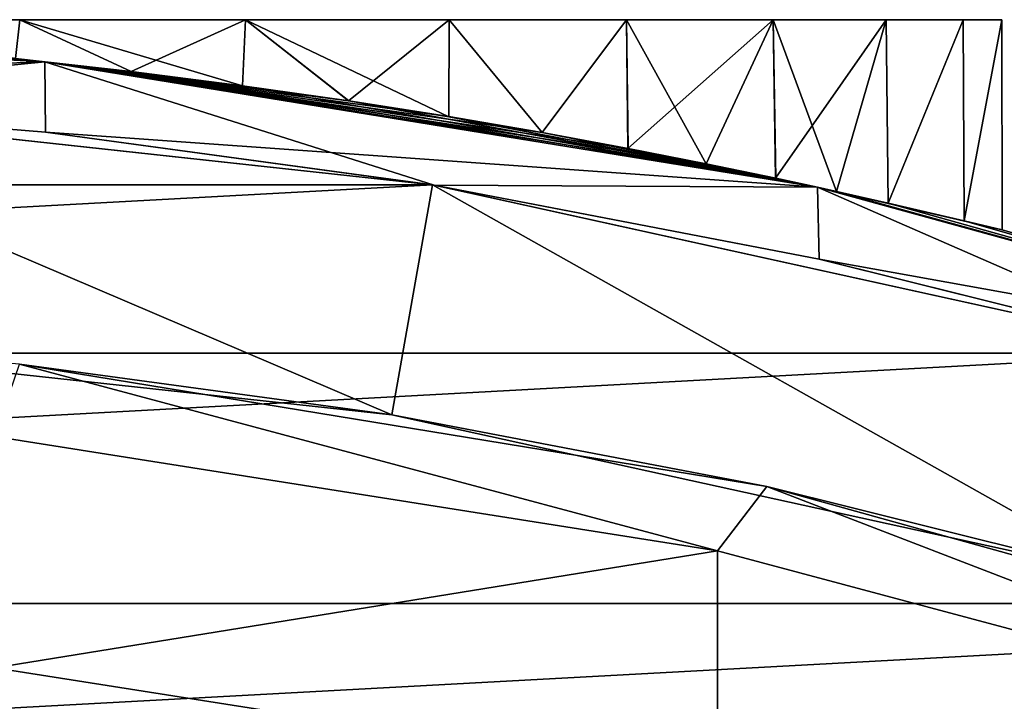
# Model space of a CAD drawing. Header units: millimetres. Extents: x -25 to 64, y -3 to 358.
# Tile 318 of 327: x 1.62 to 3.73, y 356.39 to 357.85. Entities that reach past the tile are written whole.
import ezdxf

# ---------------------------------------------------------------- set-up
doc = ezdxf.new("R2010")
doc.units = ezdxf.units.MM
doc.header["$LTSCALE"] = 52.148148
for name, color, linetype in [('386', 7, 'CONTINUOUS'), ('390', 7, 'CONTINUOUS'), ('453', 7, 'CONTINUOUS'), ('454', 7, 'CONTINUOUS'), ('455', 7, 'CONTINUOUS'), ('473', 7, 'CONTINUOUS'), ('474', 7, 'CONTINUOUS'), ('475', 7, 'CONTINUOUS'), ('478', 7, 'CONTINUOUS'), ('480', 7, 'CONTINUOUS'), ('482', 7, 'CONTINUOUS'), ('489', 7, 'CONTINUOUS')]:
    doc.layers.add(name, color=color, linetype=linetype)

msp = doc.modelspace()

# ---------------------------------------------------------------- linework, layer by layer
at = {"layer": '386', "color": 7, "linetype": 'CONTINUOUS', "true_color": 0xaaaaaa}
for points in [[(3.1187, 356.7116, 40.6253), (1.5679, 356.9566, 40.6073), (1.6218, 357.1121, 45), (3.1187, 356.7116, 40.6253)], [(3.2246, 356.8493, 45), (3.1187, 356.7116, 40.6253), (1.6218, 357.1121, 45), (3.2246, 356.8493, 45)], [(3.1187, 356.7116, 40.6253), (1.5679, 356.4606, 36.1495), (1.5679, 356.9566, 40.6073), (3.1187, 356.7116, 40.6253)], [(4.6353, 356.3064, 40.6551), (3.1187, 356.7116, 40.6253), (3.2246, 356.8493, 45), (4.6353, 356.3064, 40.6551)], [(4.7895, 356.4148, 45), (4.6353, 356.3064, 40.6551), (3.2246, 356.8493, 45), (4.7895, 356.4148, 45)], [(3.1187, 356.2176, 36.1858), (1.5679, 356.4606, 36.1495), (3.1187, 356.7116, 40.6253), (3.1187, 356.2176, 36.1858)], [(4.6353, 356.3064, 40.6551), (3.1187, 356.2176, 36.1858), (3.1187, 356.7116, 40.6253), (4.6353, 356.3064, 40.6551)], [(3.1187, 356.2176, 36.1858), (1.5679, 355.6325, 31.7413), (1.5679, 356.4606, 36.1495), (3.1187, 356.2176, 36.1858)]]:
    msp.add_3dface(points, dxfattribs=at)
at = {"layer": '390', "color": 7, "linetype": 'CONTINUOUS', "true_color": 0xaaaaaa}
for points in [[(2.4199, 357.0035, 101), (1.6218, 357.1121, 45), (0.8098, 357.1781, 101), (2.4199, 357.0035, 101)], [(3.2246, 356.8493, 45), (1.6218, 357.1121, 45), (2.4199, 357.0035, 101), (3.2246, 356.8493, 45)], [(4.0019, 356.6563, 101), (3.2246, 356.8493, 45), (2.4199, 357.0035, 101), (4.0019, 356.6563, 101)], [(4.7895, 356.4148, 45), (3.2246, 356.8493, 45), (4.0019, 356.6563, 101), (4.7895, 356.4148, 45)]]:
    msp.add_3dface(points, dxfattribs=at)
at = {"layer": '453', "color": 7, "linetype": 'CONTINUOUS', "true_color": 0x323232}
for points in [[(2.4199, 357.0035, 101), (0.8098, 357.1781, 101), (0.8391, 357.6773, 101), (2.4199, 357.0035, 101)], [(2.5075, 357.4958, 101), (2.4199, 357.0035, 101), (0.8391, 357.6773, 101), (2.5075, 357.4958, 101)], [(4.0019, 356.6563, 101), (2.4199, 357.0035, 101), (2.5075, 357.4958, 101), (4.0019, 356.6563, 101)], [(4.1468, 357.135, 101), (4.0019, 356.6563, 101), (2.5075, 357.4958, 101), (4.1468, 357.135, 101)]]:
    msp.add_3dface(points, dxfattribs=at)
at = {"layer": '454', "color": 7, "linetype": 'CONTINUOUS', "true_color": 0xaaaaaa}
for points in [[(0.8391, 357.6773, 237), (-2.5075, 357.4958, 237), (2.5075, 357.4958, 237), (0.8391, 357.6773, 237)], [(-2.5075, 357.4958, 237), (-4.1468, 357.135, 237), (2.5075, 357.4958, 237), (-2.5075, 357.4958, 237)], [(2.5075, 357.4958, 237), (-4.1468, 357.135, 237), (4.1468, 357.135, 237), (2.5075, 357.4958, 237)], [(-4.1468, 357.135, 237), (-5.7373, 356.5991, 237), (4.1468, 357.135, 237), (-4.1468, 357.135, 237)], [(4.1468, 357.135, 237), (-5.7373, 356.5991, 237), (5.7373, 356.5991, 237), (4.1468, 357.135, 237)], [(-5.7373, 356.5991, 237), (-7.2603, 355.8945, 237), (5.7373, 356.5991, 237), (-5.7373, 356.5991, 237)], [(5.7373, 356.5991, 237), (-7.2603, 355.8945, 237), (7.2603, 355.8945, 237), (5.7373, 356.5991, 237)]]:
    msp.add_3dface(points, dxfattribs=at)
at = {"layer": '455', "color": 7, "linetype": 'CONTINUOUS', "true_color": 0xaaaaaa}
for points in [[(2.5075, 357.4958, 101), (0.8391, 357.6773, 101), (1.6777, 357.6089, 188), (2.5075, 357.4958, 101)], [(1.6777, 357.6089, 188), (0.8391, 357.6773, 101), (0.8404, 357.6772, 188), (1.6777, 357.6089, 188)], [(0.8391, 357.6773, 237), (2.5075, 357.4958, 237), (0.8404, 357.6772, 228), (0.8391, 357.6773, 237)], [(0.8404, 357.6772, 228), (2.5075, 357.4958, 237), (1.6777, 357.6089, 228), (0.8404, 357.6772, 228)], [(2.5108, 357.4953, 188), (2.5075, 357.4958, 101), (1.6777, 357.6089, 188), (2.5108, 357.4953, 188)], [(1.6777, 357.6089, 228), (2.5075, 357.4958, 237), (2.5108, 357.4953, 228), (1.6777, 357.6089, 228)], [(4.1468, 357.135, 101), (2.5075, 357.4958, 101), (3.3363, 357.3367, 188), (4.1468, 357.135, 101)], [(3.3363, 357.3367, 188), (2.5075, 357.4958, 101), (2.5108, 357.4953, 188), (3.3363, 357.3367, 188)], [(2.5075, 357.4958, 237), (4.1468, 357.135, 237), (2.5108, 357.4953, 228), (2.5075, 357.4958, 237)], [(2.5108, 357.4953, 228), (4.1468, 357.135, 237), (3.3363, 357.3367, 228), (2.5108, 357.4953, 228)], [(4.1515, 357.1337, 188), (4.1468, 357.135, 101), (3.3363, 357.3367, 188), (4.1515, 357.1337, 188)], [(3.3363, 357.3367, 228), (4.1468, 357.135, 237), (4.1515, 357.1337, 228), (3.3363, 357.3367, 228)]]:
    msp.add_3dface(points, dxfattribs=at)
at = {"layer": '473', "color": 7, "linetype": 'CONTINUOUS', "true_color": 0x323232}
for points in [[(0, 357.85, 228), (0.8404, 357.6772, 228), (1.6762, 357.76, 228), (0, 357.85, 228)], [(0.8404, 357.6772, 228), (1.6777, 357.6089, 228), (1.6762, 357.76, 228), (0.8404, 357.6772, 228)], [(1.6777, 357.6089, 228), (2.5108, 357.4953, 228), (1.6762, 357.76, 228), (1.6777, 357.6089, 228)], [(1.6762, 357.76, 228), (2.5108, 357.4953, 228), (3.3331, 357.4909, 228), (1.6762, 357.76, 228)], [(2.5108, 357.4953, 228), (3.3363, 357.3367, 228), (3.3331, 357.4909, 228), (2.5108, 357.4953, 228)], [(3.3363, 357.3367, 228), (4.1515, 357.1337, 228), (3.3331, 357.4909, 228), (3.3363, 357.3367, 228)], [(3.3331, 357.4909, 228), (4.1515, 357.1337, 228), (4.9517, 357.046, 228), (3.3331, 357.4909, 228)]]:
    msp.add_3dface(points, dxfattribs=at)
at = {"layer": '474', "color": 7, "linetype": 'CONTINUOUS', "true_color": 0x323232}
for points in [[(1.6762, 357.76, 188), (0, 357.7, 188), (0, 357.85, 188), (1.6762, 357.76, 188)], [(0.8404, 357.6772, 188), (0, 357.7, 188), (1.6762, 357.76, 188), (0.8404, 357.6772, 188)], [(1.6777, 357.6089, 188), (0.8404, 357.6772, 188), (1.6762, 357.76, 188), (1.6777, 357.6089, 188)], [(3.3331, 357.4909, 188), (1.6777, 357.6089, 188), (1.6762, 357.76, 188), (3.3331, 357.4909, 188)], [(2.5108, 357.4953, 188), (1.6777, 357.6089, 188), (3.3331, 357.4909, 188), (2.5108, 357.4953, 188)], [(3.3363, 357.3367, 188), (2.5108, 357.4953, 188), (3.3331, 357.4909, 188), (3.3363, 357.3367, 188)], [(4.9517, 357.046, 188), (3.3363, 357.3367, 188), (3.3331, 357.4909, 188), (4.9517, 357.046, 188)], [(4.1515, 357.1337, 188), (3.3363, 357.3367, 188), (4.9517, 357.046, 188), (4.1515, 357.1337, 188)]]:
    msp.add_3dface(points, dxfattribs=at)
at = {"layer": '475', "color": 7, "linetype": 'CONTINUOUS', "true_color": 0x323232}
for points in [[(0, 357.85, 228), (1.6762, 357.76, 228), (0, 357.85, 218.739), (0, 357.85, 228)], [(0, 357.85, 218.739), (1.6762, 357.76, 228), (0.5513, 357.8403, 218.6981), (0, 357.85, 218.739)], [(1.6762, 357.76, 188), (0, 357.85, 188), (1.6127, 357.7667, 191.6266), (1.6762, 357.76, 188)], [(0.5513, 357.8403, 218.6981), (1.6762, 357.76, 228), (1.0925, 357.8118, 218.5758), (0.5513, 357.8403, 218.6981)], [(1.0925, 357.8118, 218.5758), (1.6762, 357.76, 228), (1.6128, 357.7667, 218.3733), (1.0925, 357.8118, 218.5758)], [(1.8612, 357.7389, 191.7571), (1.6762, 357.76, 188), (1.6127, 357.7667, 191.6266), (1.8612, 357.7389, 191.7571)], [(1.6127, 357.7667, 211.6266), (1.8612, 357.7389, 211.7571), (1.6128, 357.7667, 198.3733), (1.6127, 357.7667, 211.6266)], [(1.6128, 357.7667, 218.3733), (1.6762, 357.76, 228), (1.8613, 357.7389, 218.2428), (1.6128, 357.7667, 218.3733)], [(1.6128, 357.7667, 198.3733), (1.8612, 357.7389, 211.7571), (1.8613, 357.7389, 198.2428), (1.6128, 357.7667, 198.3733)], [(1.6762, 357.76, 228), (3.3331, 357.4909, 228), (1.8613, 357.7389, 218.2428), (1.6762, 357.76, 228)], [(3.3331, 357.4909, 188), (1.6762, 357.76, 188), (3.2432, 357.5103, 193.1394), (3.3331, 357.4909, 188)], [(3.2432, 357.5103, 193.1394), (1.6762, 357.76, 188), (3.0939, 357.5411, 192.9004), (3.2432, 357.5103, 193.1394)], [(3.0939, 357.5411, 192.9004), (1.6762, 357.76, 188), (2.9266, 357.5739, 192.6729), (3.0939, 357.5411, 192.9004)], [(2.9266, 357.5739, 192.6729), (1.6762, 357.76, 188), (2.7422, 357.6079, 192.4583), (2.9266, 357.5739, 192.6729)], [(2.7422, 357.6079, 192.4583), (1.6762, 357.76, 188), (2.5421, 357.6422, 192.2581), (2.7422, 357.6079, 192.4583)], [(2.5421, 357.6422, 192.2581), (1.6762, 357.76, 188), (2.3275, 357.6759, 192.0738), (2.5421, 357.6422, 192.2581)], [(2.3275, 357.6759, 192.0738), (1.6762, 357.76, 188), (2.1001, 357.7085, 191.9065), (2.3275, 357.6759, 192.0738)], [(2.1001, 357.7085, 191.9065), (1.6762, 357.76, 188), (1.8612, 357.7389, 191.7571), (2.1001, 357.7085, 191.9065)], [(1.8612, 357.7389, 211.7571), (2.1001, 357.7085, 211.9065), (1.8613, 357.7389, 198.2428), (1.8612, 357.7389, 211.7571)], [(1.8613, 357.7389, 218.2428), (3.3331, 357.4909, 228), (2.1002, 357.7084, 218.0934), (1.8613, 357.7389, 218.2428)], [(1.8613, 357.7389, 198.2428), (2.1001, 357.7085, 211.9065), (2.1002, 357.7084, 198.0934), (1.8613, 357.7389, 198.2428)], [(2.1001, 357.7085, 211.9065), (2.3275, 357.6759, 212.0738), (2.1002, 357.7084, 198.0934), (2.1001, 357.7085, 211.9065)], [(2.1002, 357.7084, 218.0934), (3.3331, 357.4909, 228), (2.3277, 357.6759, 217.9261), (2.1002, 357.7084, 218.0934)], [(2.1002, 357.7084, 198.0934), (2.3275, 357.6759, 212.0738), (2.3277, 357.6759, 197.9261), (2.1002, 357.7084, 198.0934)], [(2.3275, 357.6759, 212.0738), (2.5421, 357.6422, 212.2581), (2.3277, 357.6759, 197.9261), (2.3275, 357.6759, 212.0738)], [(2.3277, 357.6759, 217.9261), (3.3331, 357.4909, 228), (2.5422, 357.6421, 217.7418), (2.3277, 357.6759, 217.9261)], [(2.3277, 357.6759, 197.9261), (2.5421, 357.6422, 212.2581), (2.5422, 357.6421, 197.7418), (2.3277, 357.6759, 197.9261)], [(2.5421, 357.6422, 212.2581), (2.7422, 357.6079, 212.4583), (2.5422, 357.6421, 197.7418), (2.5421, 357.6422, 212.2581)], [(2.5422, 357.6421, 217.7418), (3.3331, 357.4909, 228), (2.7424, 357.6079, 217.5416), (2.5422, 357.6421, 217.7418)], [(2.5422, 357.6421, 197.7418), (2.7422, 357.6079, 212.4583), (2.7424, 357.6079, 197.5416), (2.5422, 357.6421, 197.7418)], [(2.7422, 357.6079, 212.4583), (2.9266, 357.5739, 212.6729), (2.7424, 357.6079, 197.5416), (2.7422, 357.6079, 212.4583)], [(2.7424, 357.6079, 217.5416), (3.3331, 357.4909, 228), (2.9267, 357.5739, 217.327), (2.7424, 357.6079, 217.5416)], [(2.7424, 357.6079, 197.5416), (2.9266, 357.5739, 212.6729), (2.9267, 357.5739, 197.327), (2.7424, 357.6079, 197.5416)], [(2.9266, 357.5739, 212.6729), (3.0939, 357.5411, 212.9004), (2.9267, 357.5739, 197.327), (2.9266, 357.5739, 212.6729)], [(2.9267, 357.5739, 217.327), (3.3331, 357.4909, 228), (3.094, 357.5411, 217.0994), (2.9267, 357.5739, 217.327)], [(2.9267, 357.5739, 197.327), (3.0939, 357.5411, 212.9004), (3.094, 357.5411, 197.0994), (2.9267, 357.5739, 197.327)], [(3.0939, 357.5411, 212.9004), (3.2432, 357.5103, 213.1394), (3.094, 357.5411, 197.0994), (3.0939, 357.5411, 212.9004)], [(3.094, 357.5411, 217.0994), (3.3331, 357.4909, 228), (3.2433, 357.5102, 216.8604), (3.094, 357.5411, 217.0994)], [(3.094, 357.5411, 197.0994), (3.2432, 357.5103, 213.1394), (3.2433, 357.5102, 196.8604), (3.094, 357.5411, 197.0994)], [(3.3737, 357.482, 193.3881), (3.3331, 357.4909, 188), (3.2432, 357.5103, 193.1394), (3.3737, 357.482, 193.3881)], [(3.2432, 357.5103, 213.1394), (3.3737, 357.482, 213.3881), (3.2433, 357.5102, 196.8604), (3.2432, 357.5103, 213.1394)], [(3.2433, 357.5102, 216.8604), (3.3331, 357.4909, 228), (3.3738, 357.482, 216.6117), (3.2433, 357.5102, 216.8604)], [(3.2433, 357.5102, 196.8604), (3.3737, 357.482, 213.3881), (3.3738, 357.482, 196.6117), (3.2433, 357.5102, 196.8604)], [(3.3331, 357.4909, 228), (4.9517, 357.046, 228), (3.3738, 357.482, 216.6117), (3.3331, 357.4909, 228)], [(4.9517, 357.046, 188), (3.3331, 357.4909, 188), (3.7288, 357.3993, 194.7239), (4.9517, 357.046, 188)], [(3.7288, 357.3993, 194.7239), (3.3331, 357.4909, 188), (3.6473, 357.4191, 194.1769), (3.7288, 357.3993, 194.7239)], [(3.6473, 357.4191, 194.1769), (3.3331, 357.4909, 188), (3.4848, 357.4571, 193.6449), (3.6473, 357.4191, 194.1769)], [(3.4848, 357.4571, 193.6449), (3.3331, 357.4909, 188), (3.3737, 357.482, 193.3881), (3.4848, 357.4571, 193.6449)], [(3.3737, 357.482, 213.3881), (3.4848, 357.4571, 213.6449), (3.3738, 357.482, 196.6117), (3.3737, 357.482, 213.3881)], [(3.3738, 357.482, 216.6117), (4.9517, 357.046, 228), (3.4849, 357.4571, 216.3548), (3.3738, 357.482, 216.6117)], [(3.3738, 357.482, 196.6117), (3.4848, 357.4571, 213.6449), (3.4849, 357.4571, 196.3548), (3.3738, 357.482, 196.6117)], [(3.4848, 357.4571, 213.6449), (3.6473, 357.4191, 214.1769), (3.4849, 357.4571, 196.3548), (3.4848, 357.4571, 213.6449)], [(3.4849, 357.4571, 216.3548), (4.9517, 357.046, 228), (3.6474, 357.419, 215.8228), (3.4849, 357.4571, 216.3548)], [(3.4849, 357.4571, 196.3548), (3.6473, 357.4191, 214.1769), (3.6474, 357.419, 195.8228), (3.4849, 357.4571, 196.3548)], [(3.6473, 357.4191, 214.1769), (3.7288, 357.3993, 214.7239), (3.6474, 357.419, 195.8228), (3.6473, 357.4191, 214.1769)], [(3.6474, 357.419, 215.8228), (4.9517, 357.046, 228), (3.7288, 357.3993, 215.2757), (3.6474, 357.419, 215.8228)], [(3.6474, 357.419, 195.8228), (3.7288, 357.3993, 214.7239), (3.7288, 357.3993, 195.2757), (3.6474, 357.419, 195.8228)], [(4.9517, 357.046, 228), (4.9517, 357.046, 188), (3.7288, 357.3993, 194.7239), (4.9517, 357.046, 228)], [(3.7288, 357.3993, 195.2757), (3.7288, 357.3993, 214.7239), (4.9517, 357.046, 228), (3.7288, 357.3993, 195.2757)], [(3.7288, 357.3993, 195.2757), (4.9517, 357.046, 228), (3.7288, 357.3993, 194.7239), (3.7288, 357.3993, 195.2757)], [(3.7288, 357.3993, 215.2757), (4.9517, 357.046, 228), (3.7288, 357.3993, 214.7239), (3.7288, 357.3993, 215.2757)]]:
    msp.add_3dface(points, dxfattribs=at)
at = {"layer": '478', "color": 7, "linetype": 'CONTINUOUS', "true_color": 0x323232}
for points in [[(1.6223, 357.85, 211.6313), (1.1021, 357.85, 211.4271), (1.6223, 357.85, 218.3687), (1.6223, 357.85, 211.6313)], [(1.6223, 357.85, 218.3687), (1.1021, 357.85, 211.4271), (1.1021, 357.85, 218.5729), (1.6223, 357.85, 218.3687)], [(2.1062, 357.85, 211.9107), (1.6223, 357.85, 211.6313), (2.1062, 357.85, 218.0893), (2.1062, 357.85, 211.9107)], [(2.1062, 357.85, 218.0893), (1.6223, 357.85, 211.6313), (1.6223, 357.85, 218.3687), (2.1062, 357.85, 218.0893)], [(2.5431, 357.85, 212.2591), (2.1062, 357.85, 211.9107), (2.5431, 357.85, 217.7409), (2.5431, 357.85, 212.2591)], [(2.5431, 357.85, 217.7409), (2.1062, 357.85, 211.9107), (2.1062, 357.85, 218.0893), (2.5431, 357.85, 217.7409)], [(2.9233, 357.85, 212.6688), (2.5431, 357.85, 212.2591), (2.9233, 357.85, 217.3312), (2.9233, 357.85, 212.6688)], [(2.9233, 357.85, 217.3312), (2.5431, 357.85, 212.2591), (2.5431, 357.85, 217.7409), (2.9233, 357.85, 217.3312)], [(3.2381, 357.85, 213.1305), (2.9233, 357.85, 212.6688), (3.2381, 357.85, 216.8695), (3.2381, 357.85, 213.1305)], [(3.2381, 357.85, 216.8695), (2.9233, 357.85, 212.6688), (2.9233, 357.85, 217.3312), (3.2381, 357.85, 216.8695)], [(3.4805, 357.85, 213.634), (3.2381, 357.85, 213.1305), (3.4805, 357.85, 216.366), (3.4805, 357.85, 213.634)], [(3.4805, 357.85, 216.366), (3.2381, 357.85, 213.1305), (3.2381, 357.85, 216.8695), (3.4805, 357.85, 216.366)], [(3.6453, 357.85, 214.168), (3.4805, 357.85, 213.634), (3.6453, 357.85, 215.832), (3.6453, 357.85, 214.168)], [(3.6453, 357.85, 215.832), (3.4805, 357.85, 213.634), (3.4805, 357.85, 216.366), (3.6453, 357.85, 215.832)], [(3.7286, 357.85, 214.7206), (3.6453, 357.85, 214.168), (3.7286, 357.85, 215.2794), (3.7286, 357.85, 214.7206)], [(3.7286, 357.85, 215.2794), (3.6453, 357.85, 214.168), (3.6453, 357.85, 215.832), (3.7286, 357.85, 215.2794)]]:
    msp.add_3dface(points, dxfattribs=at)
at = {"layer": '480', "color": 7, "linetype": 'CONTINUOUS', "true_color": 0x323232}
for points in [[(1.6128, 357.7667, 218.3733), (1.6223, 357.85, 218.3687), (1.1021, 357.85, 218.5729), (1.6128, 357.7667, 218.3733)], [(1.6127, 357.7667, 211.6266), (1.1021, 357.85, 211.4271), (1.6223, 357.85, 211.6313), (1.6127, 357.7667, 211.6266)], [(1.8612, 357.7389, 211.7571), (1.6127, 357.7667, 211.6266), (1.6223, 357.85, 211.6313), (1.8612, 357.7389, 211.7571)], [(1.6128, 357.7667, 218.3733), (1.8613, 357.7389, 218.2428), (1.6223, 357.85, 218.3687), (1.6128, 357.7667, 218.3733)], [(1.8613, 357.7389, 218.2428), (2.1002, 357.7084, 218.0934), (1.6223, 357.85, 218.3687), (1.8613, 357.7389, 218.2428)], [(2.1002, 357.7084, 218.0934), (2.1062, 357.85, 218.0893), (1.6223, 357.85, 218.3687), (2.1002, 357.7084, 218.0934)], [(1.8612, 357.7389, 211.7571), (1.6223, 357.85, 211.6313), (2.1062, 357.85, 211.9107), (1.8612, 357.7389, 211.7571)], [(2.1001, 357.7085, 211.9065), (1.8612, 357.7389, 211.7571), (2.1062, 357.85, 211.9107), (2.1001, 357.7085, 211.9065)], [(2.3275, 357.6759, 212.0738), (2.1001, 357.7085, 211.9065), (2.1062, 357.85, 211.9107), (2.3275, 357.6759, 212.0738)], [(2.1002, 357.7084, 218.0934), (2.3277, 357.6759, 217.9261), (2.1062, 357.85, 218.0893), (2.1002, 357.7084, 218.0934)], [(2.3277, 357.6759, 217.9261), (2.5422, 357.6421, 217.7418), (2.1062, 357.85, 218.0893), (2.3277, 357.6759, 217.9261)], [(2.5422, 357.6421, 217.7418), (2.5431, 357.85, 217.7409), (2.1062, 357.85, 218.0893), (2.5422, 357.6421, 217.7418)], [(2.3275, 357.6759, 212.0738), (2.1062, 357.85, 211.9107), (2.5431, 357.85, 212.2591), (2.3275, 357.6759, 212.0738)], [(2.5421, 357.6422, 212.2581), (2.3275, 357.6759, 212.0738), (2.5431, 357.85, 212.2591), (2.5421, 357.6422, 212.2581)], [(2.7422, 357.6079, 212.4583), (2.5421, 357.6422, 212.2581), (2.5431, 357.85, 212.2591), (2.7422, 357.6079, 212.4583)], [(2.5422, 357.6421, 217.7418), (2.7424, 357.6079, 217.5416), (2.5431, 357.85, 217.7409), (2.5422, 357.6421, 217.7418)], [(2.7424, 357.6079, 217.5416), (2.9233, 357.85, 217.3312), (2.5431, 357.85, 217.7409), (2.7424, 357.6079, 217.5416)], [(2.7422, 357.6079, 212.4583), (2.5431, 357.85, 212.2591), (2.9233, 357.85, 212.6688), (2.7422, 357.6079, 212.4583)], [(2.9266, 357.5739, 212.6729), (2.7422, 357.6079, 212.4583), (2.9233, 357.85, 212.6688), (2.9266, 357.5739, 212.6729)], [(2.7424, 357.6079, 217.5416), (2.9267, 357.5739, 217.327), (2.9233, 357.85, 217.3312), (2.7424, 357.6079, 217.5416)], [(2.9267, 357.5739, 217.327), (3.094, 357.5411, 217.0994), (2.9233, 357.85, 217.3312), (2.9267, 357.5739, 217.327)], [(3.094, 357.5411, 217.0994), (3.2381, 357.85, 216.8695), (2.9233, 357.85, 217.3312), (3.094, 357.5411, 217.0994)], [(2.9266, 357.5739, 212.6729), (2.9233, 357.85, 212.6688), (3.2381, 357.85, 213.1305), (2.9266, 357.5739, 212.6729)], [(3.0939, 357.5411, 212.9004), (2.9266, 357.5739, 212.6729), (3.2381, 357.85, 213.1305), (3.0939, 357.5411, 212.9004)], [(3.2432, 357.5103, 213.1394), (3.0939, 357.5411, 212.9004), (3.2381, 357.85, 213.1305), (3.2432, 357.5103, 213.1394)], [(3.094, 357.5411, 217.0994), (3.2433, 357.5102, 216.8604), (3.2381, 357.85, 216.8695), (3.094, 357.5411, 217.0994)], [(3.2433, 357.5102, 216.8604), (3.3738, 357.482, 216.6117), (3.2381, 357.85, 216.8695), (3.2433, 357.5102, 216.8604)], [(3.3738, 357.482, 216.6117), (3.4805, 357.85, 216.366), (3.2381, 357.85, 216.8695), (3.3738, 357.482, 216.6117)], [(3.2432, 357.5103, 213.1394), (3.2381, 357.85, 213.1305), (3.4805, 357.85, 213.634), (3.2432, 357.5103, 213.1394)], [(3.3737, 357.482, 213.3881), (3.2432, 357.5103, 213.1394), (3.4805, 357.85, 213.634), (3.3737, 357.482, 213.3881)], [(3.4848, 357.4571, 213.6449), (3.3737, 357.482, 213.3881), (3.4805, 357.85, 213.634), (3.4848, 357.4571, 213.6449)], [(3.3738, 357.482, 216.6117), (3.4849, 357.4571, 216.3548), (3.4805, 357.85, 216.366), (3.3738, 357.482, 216.6117)], [(3.4849, 357.4571, 216.3548), (3.6453, 357.85, 215.832), (3.4805, 357.85, 216.366), (3.4849, 357.4571, 216.3548)], [(3.4848, 357.4571, 213.6449), (3.4805, 357.85, 213.634), (3.6453, 357.85, 214.168), (3.4848, 357.4571, 213.6449)], [(3.6473, 357.4191, 214.1769), (3.4848, 357.4571, 213.6449), (3.6453, 357.85, 214.168), (3.6473, 357.4191, 214.1769)], [(3.4849, 357.4571, 216.3548), (3.6474, 357.419, 215.8228), (3.6453, 357.85, 215.832), (3.4849, 357.4571, 216.3548)], [(3.6474, 357.419, 215.8228), (3.7286, 357.85, 215.2794), (3.6453, 357.85, 215.832), (3.6474, 357.419, 215.8228)], [(3.6473, 357.4191, 214.1769), (3.6453, 357.85, 214.168), (3.7286, 357.85, 214.7206), (3.6473, 357.4191, 214.1769)], [(3.7288, 357.3993, 214.7239), (3.6473, 357.4191, 214.1769), (3.7286, 357.85, 214.7206), (3.7288, 357.3993, 214.7239)], [(3.6474, 357.419, 215.8228), (3.7288, 357.3993, 215.2757), (3.7286, 357.85, 215.2794), (3.6474, 357.419, 215.8228)], [(3.7288, 357.3993, 215.2757), (3.7288, 357.3993, 214.7239), (3.7286, 357.85, 215.2794), (3.7288, 357.3993, 215.2757)], [(3.7288, 357.3993, 214.7239), (3.7286, 357.85, 214.7206), (3.7286, 357.85, 215.2794), (3.7288, 357.3993, 214.7239)]]:
    msp.add_3dface(points, dxfattribs=at)
at = {"layer": '482', "color": 7, "linetype": 'CONTINUOUS', "true_color": 0x323232}
for points in [[(1.1021, 357.85, 198.5729), (1.6128, 357.7667, 198.3733), (1.6223, 357.85, 198.3687), (1.1021, 357.85, 198.5729)], [(1.6223, 357.85, 191.6313), (1.6127, 357.7667, 191.6266), (1.1021, 357.85, 191.4271), (1.6223, 357.85, 191.6313)], [(1.8612, 357.7389, 191.7571), (1.6127, 357.7667, 191.6266), (1.6223, 357.85, 191.6313), (1.8612, 357.7389, 191.7571)], [(1.6128, 357.7667, 198.3733), (1.8613, 357.7389, 198.2428), (1.6223, 357.85, 198.3687), (1.6128, 357.7667, 198.3733)], [(1.8613, 357.7389, 198.2428), (2.1002, 357.7084, 198.0934), (1.6223, 357.85, 198.3687), (1.8613, 357.7389, 198.2428)], [(1.6223, 357.85, 198.3687), (2.1002, 357.7084, 198.0934), (2.1062, 357.85, 198.0893), (1.6223, 357.85, 198.3687)], [(2.1062, 357.85, 191.9107), (1.8612, 357.7389, 191.7571), (1.6223, 357.85, 191.6313), (2.1062, 357.85, 191.9107)], [(2.1001, 357.7085, 191.9065), (1.8612, 357.7389, 191.7571), (2.1062, 357.85, 191.9107), (2.1001, 357.7085, 191.9065)], [(2.3275, 357.6759, 192.0738), (2.1001, 357.7085, 191.9065), (2.1062, 357.85, 191.9107), (2.3275, 357.6759, 192.0738)], [(2.1002, 357.7084, 198.0934), (2.3277, 357.6759, 197.9261), (2.1062, 357.85, 198.0893), (2.1002, 357.7084, 198.0934)], [(2.3277, 357.6759, 197.9261), (2.5422, 357.6421, 197.7418), (2.1062, 357.85, 198.0893), (2.3277, 357.6759, 197.9261)], [(2.1062, 357.85, 198.0893), (2.5422, 357.6421, 197.7418), (2.5431, 357.85, 197.7409), (2.1062, 357.85, 198.0893)], [(2.5431, 357.85, 192.2591), (2.3275, 357.6759, 192.0738), (2.1062, 357.85, 191.9107), (2.5431, 357.85, 192.2591)], [(2.5421, 357.6422, 192.2581), (2.3275, 357.6759, 192.0738), (2.5431, 357.85, 192.2591), (2.5421, 357.6422, 192.2581)], [(2.7422, 357.6079, 192.4583), (2.5421, 357.6422, 192.2581), (2.5431, 357.85, 192.2591), (2.7422, 357.6079, 192.4583)], [(2.5422, 357.6421, 197.7418), (2.7424, 357.6079, 197.5416), (2.5431, 357.85, 197.7409), (2.5422, 357.6421, 197.7418)], [(2.5431, 357.85, 197.7409), (2.7424, 357.6079, 197.5416), (2.9233, 357.85, 197.3312), (2.5431, 357.85, 197.7409)], [(2.9233, 357.85, 192.6688), (2.7422, 357.6079, 192.4583), (2.5431, 357.85, 192.2591), (2.9233, 357.85, 192.6688)], [(2.9266, 357.5739, 192.6729), (2.7422, 357.6079, 192.4583), (2.9233, 357.85, 192.6688), (2.9266, 357.5739, 192.6729)], [(2.7424, 357.6079, 197.5416), (2.9267, 357.5739, 197.327), (2.9233, 357.85, 197.3312), (2.7424, 357.6079, 197.5416)], [(2.9267, 357.5739, 197.327), (3.094, 357.5411, 197.0994), (2.9233, 357.85, 197.3312), (2.9267, 357.5739, 197.327)], [(2.9233, 357.85, 197.3312), (3.094, 357.5411, 197.0994), (3.2381, 357.85, 196.8695), (2.9233, 357.85, 197.3312)], [(3.2381, 357.85, 193.1305), (2.9266, 357.5739, 192.6729), (2.9233, 357.85, 192.6688), (3.2381, 357.85, 193.1305)], [(3.0939, 357.5411, 192.9004), (2.9266, 357.5739, 192.6729), (3.2381, 357.85, 193.1305), (3.0939, 357.5411, 192.9004)], [(3.2432, 357.5103, 193.1394), (3.0939, 357.5411, 192.9004), (3.2381, 357.85, 193.1305), (3.2432, 357.5103, 193.1394)], [(3.094, 357.5411, 197.0994), (3.2433, 357.5102, 196.8604), (3.2381, 357.85, 196.8695), (3.094, 357.5411, 197.0994)], [(3.2433, 357.5102, 196.8604), (3.3738, 357.482, 196.6117), (3.2381, 357.85, 196.8695), (3.2433, 357.5102, 196.8604)], [(3.2381, 357.85, 196.8695), (3.3738, 357.482, 196.6117), (3.4805, 357.85, 196.366), (3.2381, 357.85, 196.8695)], [(3.4805, 357.85, 193.634), (3.2432, 357.5103, 193.1394), (3.2381, 357.85, 193.1305), (3.4805, 357.85, 193.634)], [(3.3737, 357.482, 193.3881), (3.2432, 357.5103, 193.1394), (3.4805, 357.85, 193.634), (3.3737, 357.482, 193.3881)], [(3.4848, 357.4571, 193.6449), (3.3737, 357.482, 193.3881), (3.4805, 357.85, 193.634), (3.4848, 357.4571, 193.6449)], [(3.3738, 357.482, 196.6117), (3.4849, 357.4571, 196.3548), (3.4805, 357.85, 196.366), (3.3738, 357.482, 196.6117)], [(3.4805, 357.85, 196.366), (3.4849, 357.4571, 196.3548), (3.6453, 357.85, 195.832), (3.4805, 357.85, 196.366)], [(3.6453, 357.85, 194.168), (3.4848, 357.4571, 193.6449), (3.4805, 357.85, 193.634), (3.6453, 357.85, 194.168)], [(3.6473, 357.4191, 194.1769), (3.4848, 357.4571, 193.6449), (3.6453, 357.85, 194.168), (3.6473, 357.4191, 194.1769)], [(3.4849, 357.4571, 196.3548), (3.6474, 357.419, 195.8228), (3.6453, 357.85, 195.832), (3.4849, 357.4571, 196.3548)], [(3.6453, 357.85, 195.832), (3.6474, 357.419, 195.8228), (3.7286, 357.85, 195.2794), (3.6453, 357.85, 195.832)], [(3.7286, 357.85, 194.7206), (3.6473, 357.4191, 194.1769), (3.6453, 357.85, 194.168), (3.7286, 357.85, 194.7206)], [(3.7288, 357.3993, 194.7239), (3.6473, 357.4191, 194.1769), (3.7286, 357.85, 194.7206), (3.7288, 357.3993, 194.7239)], [(3.6474, 357.419, 195.8228), (3.7288, 357.3993, 195.2757), (3.7286, 357.85, 195.2794), (3.6474, 357.419, 195.8228)], [(3.7288, 357.3993, 195.2757), (3.7288, 357.3993, 194.7239), (3.7286, 357.85, 195.2794), (3.7288, 357.3993, 195.2757)], [(3.7286, 357.85, 195.2794), (3.7288, 357.3993, 194.7239), (3.7286, 357.85, 194.7206), (3.7286, 357.85, 195.2794)]]:
    msp.add_3dface(points, dxfattribs=at)
at = {"layer": '489', "color": 7, "linetype": 'CONTINUOUS', "true_color": 0x323232}
for points in [[(1.1021, 357.85, 198.5729), (1.6223, 357.85, 198.3687), (1.1021, 357.85, 191.4271), (1.1021, 357.85, 198.5729)], [(1.6223, 357.85, 198.3687), (1.6223, 357.85, 191.6313), (1.1021, 357.85, 191.4271), (1.6223, 357.85, 198.3687)], [(1.6223, 357.85, 198.3687), (2.1062, 357.85, 198.0893), (1.6223, 357.85, 191.6313), (1.6223, 357.85, 198.3687)], [(2.1062, 357.85, 198.0893), (2.1062, 357.85, 191.9107), (1.6223, 357.85, 191.6313), (2.1062, 357.85, 198.0893)], [(2.1062, 357.85, 198.0893), (2.5431, 357.85, 197.7409), (2.1062, 357.85, 191.9107), (2.1062, 357.85, 198.0893)], [(2.5431, 357.85, 197.7409), (2.5431, 357.85, 192.2591), (2.1062, 357.85, 191.9107), (2.5431, 357.85, 197.7409)], [(2.5431, 357.85, 197.7409), (2.9233, 357.85, 197.3312), (2.5431, 357.85, 192.2591), (2.5431, 357.85, 197.7409)], [(2.9233, 357.85, 197.3312), (2.9233, 357.85, 192.6688), (2.5431, 357.85, 192.2591), (2.9233, 357.85, 197.3312)], [(2.9233, 357.85, 197.3312), (3.2381, 357.85, 196.8695), (2.9233, 357.85, 192.6688), (2.9233, 357.85, 197.3312)], [(3.2381, 357.85, 196.8695), (3.2381, 357.85, 193.1305), (2.9233, 357.85, 192.6688), (3.2381, 357.85, 196.8695)], [(3.2381, 357.85, 196.8695), (3.4805, 357.85, 196.366), (3.2381, 357.85, 193.1305), (3.2381, 357.85, 196.8695)], [(3.4805, 357.85, 196.366), (3.4805, 357.85, 193.634), (3.2381, 357.85, 193.1305), (3.4805, 357.85, 196.366)], [(3.4805, 357.85, 196.366), (3.6453, 357.85, 195.832), (3.4805, 357.85, 193.634), (3.4805, 357.85, 196.366)], [(3.6453, 357.85, 195.832), (3.6453, 357.85, 194.168), (3.4805, 357.85, 193.634), (3.6453, 357.85, 195.832)], [(3.6453, 357.85, 195.832), (3.7286, 357.85, 195.2794), (3.6453, 357.85, 194.168), (3.6453, 357.85, 195.832)], [(3.7286, 357.85, 195.2794), (3.7286, 357.85, 194.7206), (3.6453, 357.85, 194.168), (3.7286, 357.85, 195.2794)]]:
    msp.add_3dface(points, dxfattribs=at)

doc.saveas('drawing.dxf')
